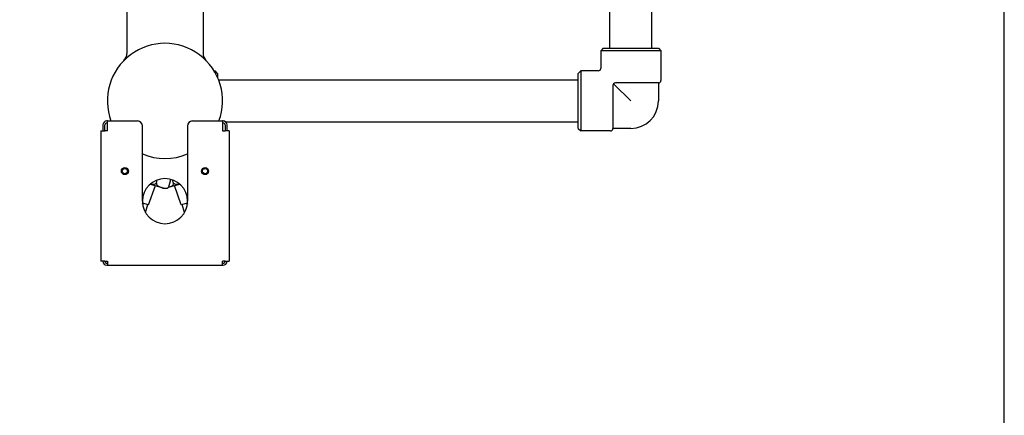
# Model space of a CAD drawing. Header units: inches. Extents: x 18 to 846, y -67 to 561.
# Tile 311 of 656: x 307 to 332, y 445 to 455. Entities that reach past the tile are written whole.
import ezdxf

# ---------------------------------------------------------------- set-up
doc = ezdxf.new("R2010")
doc.units = ezdxf.units.IN
doc.header["$LTSCALE"] = 24
doc.header["$MEASUREMENT"] = 0
doc.layers.add('Dimension (ANSI)', color=7, linetype='Continuous', lineweight=25)
doc.layers.add('Visible (ANSI)', color=7, linetype='Continuous', lineweight=30)
doc.styles.add('Note Text (ANSI)', font='tahoma.ttf')
doc.dimstyles.new('SB Fraction-16 (ANSI)', dxfattribs={"dimscale": 24, "dimtxt": 0.125, "dimasz": 0.098425, "dimexe": 0.125, "dimexo": 0.0625, "dimgap": 0.031496, "dimtad": 0, "dimtih": 1, "dimtoh": 1, "dimdec": 4, "dimrnd": 1e-08, "dimzin": 0, "dimdsep": 46, "dimlunit": 5, "dimtxsty": 'Note Text (ANSI)', "dimcen": 0.09, "dimdle": 0.393701, "dimclrd": 256, "dimclre": 256, "dimclrt": 256, "dimadec": 0, "dimazin": 3, "dimtfac": 0.96, "dimtofl": 0, "dimtmove": 0, "dimatfit": 3, "dimfxl": 1, "dimfrac": 2, "dimtolj": 1, "dimtzin": 12, "dimlwd": -1, "dimlwe": -1, "dimarcsym": 0})

# ---------------------------------------------------------------- blocks, each defined once
blk = doc.blocks.new('*D18')
at = {"layer": 'Defpoints', "color": 0, "transparency": 16777216}
for p in [(331.678, 544.007), (242.86, 406.007), (331.678, 406.007)]:
    blk.add_point(p, dxfattribs=at)
at = {"layer": 'Dimension (ANSI)', "transparency": 16777216}
for p, q in [((330.178, 544.007), (239.86, 544.007)), ((242.86, 541.645), (242.86, 486.331)), ((242.86, 408.369), (242.86, 481.682)), ((330.178, 406.007), (239.86, 406.007))]:
    blk.add_line(p, q, dxfattribs=at)
for points in [[(242.466, 541.645), (243.253, 541.645), (242.86, 544.007)], [(242.466, 408.369), (243.253, 408.369), (242.86, 406.007)]]:
    blk.add_solid(points, dxfattribs=at)
at = {"layer": 'Dimension (ANSI)', "transparency": 16777216, "insert": (239.783, 485.575), "char_height": 3, "attachment_point": 1, "style": 'Note Text (ANSI)'}
blk.add_mtext('\\A1;138', dxfattribs=at)

msp = doc.modelspace()

# ---------------------------------------------------------------- linework, layer by layer
at = {"layer": 'Visible (ANSI)'}
for p, q in [((331.67843, 406.00673), (331.67843, 544.00673)), ((321.83689, 454.63173), (321.83689, 461.33606)), ((322.88689, 454.63173), (322.88689, 459.67982)), ((309.79013, 457.67053), (309.79013, 454.50568)), ((311.69013, 457.65769), (311.69013, 454.50568)), ((321.67439, 454.63173), (321.61189, 454.56923)), ((323.11189, 454.56923), (321.61189, 454.56923)), ((321.61189, 454.56923), (321.61189, 454.13173)), ((321.67439, 454.63173), (323.04939, 454.63173)), ((323.04939, 454.63173), (323.11189, 454.56923)), ((323.11189, 454.56923), (323.11189, 453.82923)), ((311.96647, 454.06923), (311.99013, 454.06923)), ((311.99013, 454.02909), (311.99013, 454.06923)), ((312.05263, 454.00673), (311.99013, 454.06923)), ((312.05263, 454.00673), (312.05263, 453.90553)), ((321.04939, 454.00673), (321.11189, 454.06923)), ((321.04939, 452.63173), (321.04939, 454.00673)), ((321.11189, 454.06923), (321.11189, 452.56923)), ((321.54939, 454.06923), (321.11189, 454.06923)), ((312.07833, 453.84423), (321.04939, 453.84423)), ((321.91439, 453.70423), (321.91439, 452.63173)), ((322.36189, 453.31923), (321.93269, 453.74842)), ((323.04939, 453.76673), (321.97689, 453.76673)), ((323.04939, 453.76673), (323.04939, 453.31923)), ((309.19013, 452.71923), (309.19013, 452.56923)), ((309.24013, 452.56923), (309.24013, 452.71923)), ((309.30263, 452.81923), (309.29013, 452.81923)), ((309.29013, 452.76923), (309.30263, 452.76923)), ((309.30263, 452.81923), (310.05263, 452.81923)), ((309.30263, 452.56923), (309.30263, 452.81923)), ((310.17763, 450.81923), (310.17763, 452.69423)), ((311.30263, 452.69423), (311.30263, 450.81923)), ((311.42763, 452.81923), (312.17763, 452.81923)), ((312.17763, 452.81923), (312.17763, 452.56923)), ((312.19013, 452.81923), (312.17763, 452.81923)), ((312.17763, 452.76923), (312.19013, 452.76923)), ((312.24013, 452.71923), (312.24013, 452.56923)), ((312.25627, 452.79423), (321.04939, 452.79423)), ((312.29013, 452.56923), (312.29013, 452.71923)), ((309.13913, 452.56923), (309.23913, 452.56923)), ((309.13913, 452.56923), (309.13913, 449.31923)), ((309.30263, 452.56923), (309.23913, 452.56923)), ((312.17763, 452.56923), (312.24113, 452.56923)), ((312.34113, 452.56923), (312.24113, 452.56923)), ((312.34113, 452.56923), (312.34113, 449.31923)), ((321.04939, 452.63173), (321.11189, 452.56923)), ((321.85189, 452.56923), (321.11189, 452.56923)), ((322.36189, 452.63173), (321.91439, 452.63173)), ((310.36907, 451.24199), (310.66217, 451.16345)), ((310.52606, 451.26463), (310.54842, 451.34805)), ((310.82819, 451.16616), (311.11118, 451.24199)), ((310.83999, 451.18051), (310.88856, 451.36179)), ((310.95419, 451.26463), (310.93184, 451.34805)), ((310.33247, 450.73012), (310.50395, 451.20585)), ((310.67153, 451.16094), (310.66217, 451.16345)), ((310.67153, 451.16094), (310.73978, 451.14266)), ((311.14778, 450.73012), (310.97631, 451.20585)), ((310.33247, 450.73012), (310.17969, 450.77105)), ((310.18213, 450.74819), (310.18768, 450.76891)), ((310.25554, 450.5336), (310.30982, 450.73619)), ((311.30056, 450.77105), (311.14778, 450.73012)), ((311.22471, 450.5336), (311.17043, 450.73619)), ((311.29257, 450.76891), (311.29812, 450.74819)), ((309.23913, 449.31923), (309.13913, 449.31923)), ((309.23913, 449.31923), (309.30263, 449.31923)), ((309.30263, 449.26923), (309.29013, 449.26923)), ((309.30263, 449.31923), (309.30263, 449.21923)), ((312.17763, 449.21923), (312.17763, 449.31923)), ((312.24113, 449.31923), (312.17763, 449.31923)), ((312.19013, 449.26923), (312.17763, 449.26923)), ((312.24113, 449.31923), (312.34113, 449.31923)), ((309.29013, 449.21923), (309.30263, 449.21923)), ((309.30263, 449.21923), (312.17763, 449.21923)), ((312.17763, 449.21923), (312.19013, 449.21923))]:
    msp.add_line(p, q, dxfattribs=at)
for centre, radius in [((309.74013, 451.56923), 0.0885), ((309.74013, 451.56923), 0.065), ((311.74013, 451.56923), 0.0885), ((311.74013, 451.56923), 0.065)]:
    msp.add_circle(centre, radius, dxfattribs=at)
for centre, radius, start, end in [((310.74013, 453.31923), 1.4375, 339.645594, 200.354406), ((309.54013, 454.50568), 0.25, 315.32539, 0), ((311.94013, 454.50568), 0.25, 180, 224.67461), ((321.54939, 454.13173), 0.0625, 270, 0), ((321.97689, 453.70423), 0.0625, 90, 180), ((323.04939, 453.82923), 0.0625, 270, 0), ((322.36189, 453.31923), 0.6875, 270, 0), ((309.29013, 452.71923), 0.1, 90, 180), ((309.29013, 452.71923), 0.05, 90, 180), ((310.05263, 452.69423), 0.125, 0, 90), ((311.42763, 452.69423), 0.125, 90, 180), ((312.19013, 452.71923), 0.1, 0, 90), ((312.19013, 452.71923), 0.05, 0, 90), ((321.85189, 452.63173), 0.0625, 270, 0), ((310.74013, 453.31923), 1.4375, 246.964316, 293.035684), ((310.74013, 453.31923), 1.4375, 246.964316, 293.035684), ((310.74013, 450.81923), 0.5625, 0, 180), ((310.71672, 451.23133), 0.0918, 225.22745, 284.773452), ((310.76354, 451.23133), 0.0918, 255, 326.386238), ((310.74013, 450.81923), 0.5625, 180, 0), ((309.29013, 449.31923), 0.1, 180, 270), ((309.29013, 449.31923), 0.05, 180, 270), ((312.19013, 449.31923), 0.1, 270, 0), ((312.19013, 449.31923), 0.05, 270, 0)]:
    msp.add_arc(centre, radius, start, end, dxfattribs=at)
for points, knots in [([(310.37325, 451.24559), (310.39818, 451.24152), (310.42277, 451.23918), (310.46428, 451.24064), (310.48552, 451.24375), (310.51023, 451.25369), (310.51913, 451.2586), (310.52606, 451.26463)], [0.434081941, 0.434081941, 0.434081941, 0.434081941, 0.61417487, 0.61417487, 0.750529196, 0.750529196, 0.817136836, 0.817136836, 0.817136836, 0.817136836]), ([(310.52606, 451.26463), (310.52611, 451.2638), (310.52618, 451.26301), (310.52764, 451.24689), (310.5334, 451.23332), (310.54671, 451.21317), (310.55561, 451.2052), (310.57504, 451.19218), (310.58562, 451.18722), (310.61833, 451.17467), (310.64132, 451.16904), (310.66217, 451.16345)], [-0.824514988, -0.824514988, -0.824514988, -0.824514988, -0.817683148, -0.817683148, -0.680859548, -0.680859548, -0.51641643, -0.51641643, -0.351973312, -0.351973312, -0.023087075, -0.023087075, -0.023087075, -0.023087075]), ([(310.8282, 451.16614), (310.84411, 451.17036), (310.86102, 451.1749), (310.8974, 451.18779), (310.91662, 451.19685), (310.9385, 451.21988), (310.94582, 451.23064), (310.95197, 451.24885), (310.95369, 451.2566), (310.95419, 451.26463)], [0.075401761, 0.075401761, 0.075401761, 0.075401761, 0.318630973, 0.318630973, 0.61417487, 0.61417487, 0.750529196, 0.750529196, 0.817136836, 0.817136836, 0.817136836, 0.817136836]), ([(310.95419, 451.26463), (310.96112, 451.2586), (310.97002, 451.25369), (310.99473, 451.24375), (311.01598, 451.24064), (311.05748, 451.23918), (311.08207, 451.24152), (311.107, 451.24559)], [-0.817136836, -0.817136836, -0.817136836, -0.817136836, -0.750529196, -0.750529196, -0.61417487, -0.61417487, -0.434081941, -0.434081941, -0.434081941, -0.434081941]), ([(310.65231, 451.1661), (310.65316, 451.16529), (310.65399, 451.16452), (310.6645, 451.15526), (310.67623, 451.1496), (310.70203, 451.14198), (310.7184, 451.14197), (310.73465, 451.14401)], [-0.762043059, -0.762043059, -0.762043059, -0.762043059, -0.750529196, -0.750529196, -0.61417487, -0.61417487, -0.384817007, -0.384817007, -0.384817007, -0.384817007]), ([(310.67153, 451.16094), (310.69238, 451.15536), (310.7151, 451.14874), (310.74971, 451.14325), (310.76134, 451.14226), (310.78469, 451.14382), (310.79638, 451.14628), (310.81798, 451.15707), (310.82976, 451.16593), (310.83908, 451.17916), (310.83953, 451.17982), (310.83999, 451.18051)], [0.023087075, 0.023087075, 0.023087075, 0.023087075, 0.351973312, 0.351973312, 0.51641643, 0.51641643, 0.680859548, 0.680859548, 0.817683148, 0.817683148, 0.824514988, 0.824514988, 0.824514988, 0.824514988])]:
    msp.add_open_spline(points, degree=3, knots=knots, dxfattribs=at)

# ---------------------------------------------------------------- dimensions: what is measured, and where the dimension line sits
at = {"layer": 'Dimension (ANSI)'}
dim = msp.add_linear_dim(base=(242.85953, 406.00673), p1=(331.67843, 544.00673), p2=(331.67843, 406.00673), angle=90, dimstyle='SB Fraction-16 (ANSI)', override={"dimgap": 0.031496, "dimdec": 4, "dimtol": 0, "dimlim": 0, "dimtp": 0, "dimtm": 0, "dimtdec": 2, "dimatfit": 1}, dxfattribs=at)
dim.commit()
dim.dimension.update_dxf_attribs({"geometry": '*D18', "text_midpoint": (242.85953, 484.00673), "dimtype": 160})

doc.saveas('drawing.dxf')
